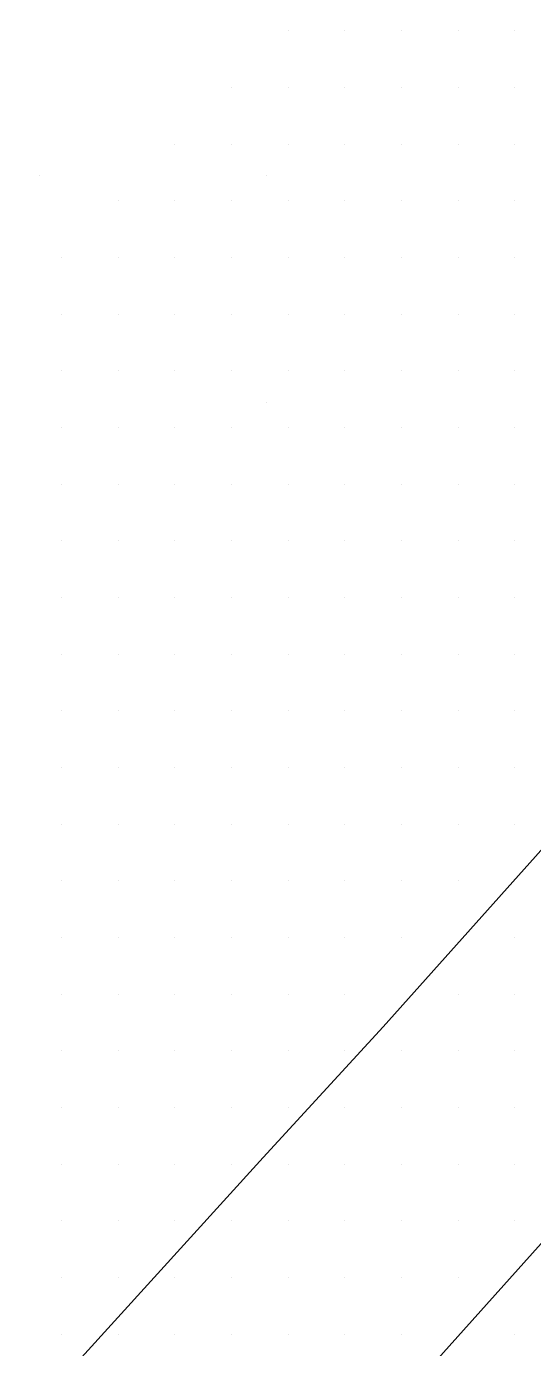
# Model space of a CAD drawing. Extents: x 1762120 to 1766775, y 709485 to 712965.
# Drawn here: x 1766294.7 to 1766317, y 710183.2 to 710241.4 of the extents above; entities that cross this region are included whole.
import ezdxf

# ---------------------------------------------------------------- set-up
doc = ezdxf.new("R2010")
doc.units = 0
for name, color, linetype in [('Exist DTM QL2 LIDAR Elevation Point', 7, 'Continuous'), ('Exist DTM Scan Elevation Point', 7, 'Continuous'), ('Exist Roads EOT', 7, 'Continuous')]:
    doc.layers.add(name, color=color, linetype=linetype)

msp = doc.modelspace()

# ---------------------------------------------------------------- linework, layer by layer
at = {"layer": 'Exist DTM QL2 LIDAR Elevation Point'}
for p, q in [((1766295.281, 710234.862), (1766295.281, 710234.862)), ((1766305.283, 710234.862), (1766305.283, 710234.862)), ((1766305.283, 710224.861), (1766305.283, 710224.861))]:
    msp.add_line(p, q, dxfattribs=at)
at = {"layer": 'Exist DTM Scan Elevation Point'}
for p, q in [((1766306.25, 710241.25), (1766306.25, 710241.25)), ((1766308.75, 710241.25), (1766308.75, 710241.25)), ((1766311.25, 710241.25), (1766311.25, 710241.25)), ((1766313.75, 710241.25), (1766313.75, 710241.25)), ((1766316.25, 710241.25), (1766316.25, 710241.25)), ((1766303.75, 710238.75), (1766303.75, 710238.75)), ((1766306.25, 710238.75), (1766306.25, 710238.75)), ((1766308.75, 710238.75), (1766308.75, 710238.75)), ((1766311.25, 710238.75), (1766311.25, 710238.75)), ((1766313.75, 710238.75), (1766313.75, 710238.75)), ((1766316.25, 710238.75), (1766316.25, 710238.75)), ((1766301.25, 710236.25), (1766301.25, 710236.25)), ((1766303.75, 710236.25), (1766303.75, 710236.25)), ((1766306.25, 710236.25), (1766306.25, 710236.25)), ((1766308.75, 710236.25), (1766308.75, 710236.25)), ((1766311.25, 710236.25), (1766311.25, 710236.25)), ((1766313.75, 710236.25), (1766313.75, 710236.25)), ((1766316.25, 710236.25), (1766316.25, 710236.25)), ((1766298.75, 710233.75), (1766298.75, 710233.75)), ((1766301.25, 710233.75), (1766301.25, 710233.75)), ((1766303.75, 710233.75), (1766303.75, 710233.75)), ((1766306.25, 710233.75), (1766306.25, 710233.75)), ((1766308.75, 710233.75), (1766308.75, 710233.75)), ((1766311.25, 710233.75), (1766311.25, 710233.75)), ((1766313.75, 710233.75), (1766313.75, 710233.75)), ((1766316.25, 710233.75), (1766316.25, 710233.75)), ((1766296.25, 710231.25), (1766296.25, 710231.25)), ((1766298.75, 710231.25), (1766298.75, 710231.25)), ((1766301.25, 710231.25), (1766301.25, 710231.25)), ((1766303.75, 710231.25), (1766303.75, 710231.25)), ((1766306.25, 710231.25), (1766306.25, 710231.25)), ((1766308.75, 710231.25), (1766308.75, 710231.25)), ((1766311.25, 710231.25), (1766311.25, 710231.25)), ((1766313.75, 710231.25), (1766313.75, 710231.25)), ((1766316.25, 710231.25), (1766316.25, 710231.25)), ((1766296.25, 710228.75), (1766296.25, 710228.75)), ((1766298.75, 710228.75), (1766298.75, 710228.75)), ((1766301.25, 710228.75), (1766301.25, 710228.75)), ((1766303.75, 710228.75), (1766303.75, 710228.75)), ((1766306.25, 710228.75), (1766306.25, 710228.75)), ((1766308.75, 710228.75), (1766308.75, 710228.75)), ((1766311.25, 710228.75), (1766311.25, 710228.75)), ((1766313.75, 710228.75), (1766313.75, 710228.75)), ((1766316.25, 710228.75), (1766316.25, 710228.75)), ((1766296.25, 710226.25), (1766296.25, 710226.25)), ((1766298.75, 710226.25), (1766298.75, 710226.25)), ((1766301.25, 710226.25), (1766301.25, 710226.25)), ((1766303.75, 710226.25), (1766303.75, 710226.25)), ((1766306.25, 710226.25), (1766306.25, 710226.25)), ((1766308.75, 710226.25), (1766308.75, 710226.25)), ((1766311.25, 710226.25), (1766311.25, 710226.25)), ((1766313.75, 710226.25), (1766313.75, 710226.25)), ((1766316.25, 710226.25), (1766316.25, 710226.25)), ((1766296.25, 710223.75), (1766296.25, 710223.75)), ((1766298.75, 710223.75), (1766298.75, 710223.75)), ((1766301.25, 710223.75), (1766301.25, 710223.75)), ((1766303.75, 710223.75), (1766303.75, 710223.75)), ((1766306.25, 710223.75), (1766306.25, 710223.75)), ((1766308.75, 710223.75), (1766308.75, 710223.75)), ((1766311.25, 710223.75), (1766311.25, 710223.75)), ((1766313.75, 710223.75), (1766313.75, 710223.75)), ((1766316.25, 710223.75), (1766316.25, 710223.75)), ((1766296.25, 710221.25), (1766296.25, 710221.25)), ((1766298.75, 710221.25), (1766298.75, 710221.25)), ((1766301.25, 710221.25), (1766301.25, 710221.25)), ((1766303.75, 710221.25), (1766303.75, 710221.25)), ((1766306.25, 710221.25), (1766306.25, 710221.25)), ((1766308.75, 710221.25), (1766308.75, 710221.25)), ((1766311.25, 710221.25), (1766311.25, 710221.25)), ((1766313.75, 710221.25), (1766313.75, 710221.25)), ((1766316.25, 710221.25), (1766316.25, 710221.25)), ((1766296.25, 710218.75), (1766296.25, 710218.75)), ((1766298.75, 710218.75), (1766298.75, 710218.75)), ((1766301.25, 710218.75), (1766301.25, 710218.75)), ((1766303.75, 710218.75), (1766303.75, 710218.75)), ((1766306.25, 710218.75), (1766306.25, 710218.75)), ((1766308.75, 710218.75), (1766308.75, 710218.75)), ((1766311.25, 710218.75), (1766311.25, 710218.75)), ((1766313.75, 710218.75), (1766313.75, 710218.75)), ((1766316.25, 710218.75), (1766316.25, 710218.75)), ((1766296.25, 710216.25), (1766296.25, 710216.25)), ((1766298.75, 710216.25), (1766298.75, 710216.25)), ((1766301.25, 710216.25), (1766301.25, 710216.25)), ((1766303.75, 710216.25), (1766303.75, 710216.25)), ((1766306.25, 710216.25), (1766306.25, 710216.25)), ((1766308.75, 710216.25), (1766308.75, 710216.25)), ((1766311.25, 710216.25), (1766311.25, 710216.25)), ((1766313.75, 710216.25), (1766313.75, 710216.25)), ((1766316.25, 710216.25), (1766316.25, 710216.25)), ((1766296.25, 710213.75), (1766296.25, 710213.75)), ((1766298.75, 710213.75), (1766298.75, 710213.75)), ((1766301.25, 710213.75), (1766301.25, 710213.75)), ((1766303.75, 710213.75), (1766303.75, 710213.75)), ((1766306.25, 710213.75), (1766306.25, 710213.75)), ((1766308.75, 710213.75), (1766308.75, 710213.75)), ((1766311.25, 710213.75), (1766311.25, 710213.75)), ((1766313.75, 710213.75), (1766313.75, 710213.75)), ((1766316.25, 710213.75), (1766316.25, 710213.75)), ((1766296.25, 710211.25), (1766296.25, 710211.25)), ((1766298.75, 710211.25), (1766298.75, 710211.25)), ((1766301.25, 710211.25), (1766301.25, 710211.25)), ((1766303.75, 710211.25), (1766303.75, 710211.25)), ((1766306.25, 710211.25), (1766306.25, 710211.25)), ((1766308.75, 710211.25), (1766308.75, 710211.25)), ((1766311.25, 710211.25), (1766311.25, 710211.25)), ((1766313.75, 710211.25), (1766313.75, 710211.25)), ((1766316.25, 710211.25), (1766316.25, 710211.25)), ((1766296.25, 710208.75), (1766296.25, 710208.75)), ((1766298.75, 710208.75), (1766298.75, 710208.75)), ((1766301.25, 710208.75), (1766301.25, 710208.75)), ((1766303.75, 710208.75), (1766303.75, 710208.75)), ((1766306.25, 710208.75), (1766306.25, 710208.75)), ((1766308.75, 710208.75), (1766308.75, 710208.75)), ((1766311.25, 710208.75), (1766311.25, 710208.75)), ((1766313.75, 710208.75), (1766313.75, 710208.75)), ((1766316.25, 710208.75), (1766316.25, 710208.75)), ((1766296.25, 710206.25), (1766296.25, 710206.25)), ((1766298.75, 710206.25), (1766298.75, 710206.25)), ((1766301.25, 710206.25), (1766301.25, 710206.25)), ((1766303.75, 710206.25), (1766303.75, 710206.25)), ((1766306.25, 710206.25), (1766306.25, 710206.25)), ((1766308.75, 710206.25), (1766308.75, 710206.25)), ((1766311.25, 710206.25), (1766311.25, 710206.25)), ((1766313.75, 710206.25), (1766313.75, 710206.25)), ((1766316.25, 710206.25), (1766316.25, 710206.25)), ((1766296.25, 710203.75), (1766296.25, 710203.75)), ((1766298.75, 710203.75), (1766298.75, 710203.75)), ((1766301.25, 710203.75), (1766301.25, 710203.75)), ((1766303.75, 710203.75), (1766303.75, 710203.75)), ((1766306.25, 710203.75), (1766306.25, 710203.75)), ((1766308.75, 710203.75), (1766308.75, 710203.75)), ((1766311.25, 710203.75), (1766311.25, 710203.75)), ((1766313.75, 710203.75), (1766313.75, 710203.75)), ((1766296.25, 710201.25), (1766296.25, 710201.25)), ((1766298.75, 710201.25), (1766298.75, 710201.25)), ((1766301.25, 710201.25), (1766301.25, 710201.25)), ((1766303.75, 710201.25), (1766303.75, 710201.25)), ((1766306.25, 710201.25), (1766306.25, 710201.25)), ((1766308.75, 710201.25), (1766308.75, 710201.25)), ((1766311.25, 710201.25), (1766311.25, 710201.25)), ((1766316.25, 710201.25), (1766316.25, 710201.25)), ((1766296.25, 710198.75), (1766296.25, 710198.75)), ((1766298.75, 710198.75), (1766298.75, 710198.75)), ((1766301.25, 710198.75), (1766301.25, 710198.75)), ((1766303.75, 710198.75), (1766303.75, 710198.75)), ((1766306.25, 710198.75), (1766306.25, 710198.75)), ((1766308.75, 710198.75), (1766308.75, 710198.75)), ((1766313.75, 710198.75), (1766313.75, 710198.75)), ((1766316.25, 710198.75), (1766316.25, 710198.75)), ((1766296.25, 710196.25), (1766296.25, 710196.25)), ((1766298.75, 710196.25), (1766298.75, 710196.25)), ((1766301.25, 710196.25), (1766301.25, 710196.25)), ((1766303.75, 710196.25), (1766303.75, 710196.25)), ((1766306.25, 710196.25), (1766306.25, 710196.25)), ((1766308.75, 710196.25), (1766308.75, 710196.25)), ((1766311.25, 710196.25), (1766311.25, 710196.25)), ((1766313.75, 710196.25), (1766313.75, 710196.25)), ((1766316.25, 710196.25), (1766316.25, 710196.25)), ((1766296.25, 710193.75), (1766296.25, 710193.75)), ((1766298.75, 710193.75), (1766298.75, 710193.75)), ((1766301.25, 710193.75), (1766301.25, 710193.75)), ((1766303.75, 710193.75), (1766303.75, 710193.75)), ((1766306.25, 710193.75), (1766306.25, 710193.75)), ((1766308.75, 710193.75), (1766308.75, 710193.75)), ((1766311.25, 710193.75), (1766311.25, 710193.75)), ((1766313.75, 710193.75), (1766313.75, 710193.75)), ((1766316.25, 710193.75), (1766316.25, 710193.75)), ((1766296.25, 710191.25), (1766296.25, 710191.25)), ((1766298.75, 710191.25), (1766298.75, 710191.25)), ((1766301.25, 710191.25), (1766301.25, 710191.25)), ((1766303.75, 710191.25), (1766303.75, 710191.25)), ((1766306.25, 710191.25), (1766306.25, 710191.25)), ((1766308.75, 710191.25), (1766308.75, 710191.25)), ((1766311.25, 710191.25), (1766311.25, 710191.25)), ((1766313.75, 710191.25), (1766313.75, 710191.25)), ((1766316.25, 710191.25), (1766316.25, 710191.25)), ((1766296.25, 710188.75), (1766296.25, 710188.75)), ((1766298.75, 710188.75), (1766298.75, 710188.75)), ((1766301.25, 710188.75), (1766301.25, 710188.75)), ((1766303.75, 710188.75), (1766303.75, 710188.75)), ((1766306.25, 710188.75), (1766306.25, 710188.75)), ((1766308.75, 710188.75), (1766308.75, 710188.75)), ((1766311.25, 710188.75), (1766311.25, 710188.75)), ((1766313.75, 710188.75), (1766313.75, 710188.75)), ((1766316.25, 710188.75), (1766316.25, 710188.75)), ((1766296.25, 710186.25), (1766296.25, 710186.25)), ((1766298.75, 710186.25), (1766298.75, 710186.25)), ((1766301.25, 710186.25), (1766301.25, 710186.25)), ((1766303.75, 710186.25), (1766303.75, 710186.25)), ((1766306.25, 710186.25), (1766306.25, 710186.25)), ((1766308.75, 710186.25), (1766308.75, 710186.25)), ((1766311.25, 710186.25), (1766311.25, 710186.25)), ((1766313.75, 710186.25), (1766313.75, 710186.25)), ((1766296.25, 710183.75), (1766296.25, 710183.75)), ((1766298.75, 710183.75), (1766298.75, 710183.75)), ((1766301.25, 710183.75), (1766301.25, 710183.75)), ((1766303.75, 710183.75), (1766303.75, 710183.75)), ((1766306.25, 710183.75), (1766306.25, 710183.75)), ((1766308.75, 710183.75), (1766308.75, 710183.75)), ((1766311.25, 710183.75), (1766311.25, 710183.75)), ((1766316.25, 710183.75), (1766316.25, 710183.75))]:
    msp.add_line(p, q, dxfattribs=at)
at = {"layer": 'Exist Roads EOT'}
for points in [[(1766296.975, 710182.561), (1766305.145, 710191.547), (1766310.434, 710197.301), (1766319.4, 710207.313), (1766329.171, 710218.133), (1766339.272, 710229.438), (1766349.254, 710240.841), (1766358.386, 710250.95), (1766368.796, 710262.568), (1766380.635, 710275.889), (1766388.555, 710284.692)], [(1766247.215, 710109.469), (1766254.322, 710117.481), (1766281.542, 710147.794), (1766305.37, 710174.304), (1766327.052, 710198.498)]]:
    msp.add_lwpolyline(points, dxfattribs=at)

doc.saveas('drawing.dxf')
